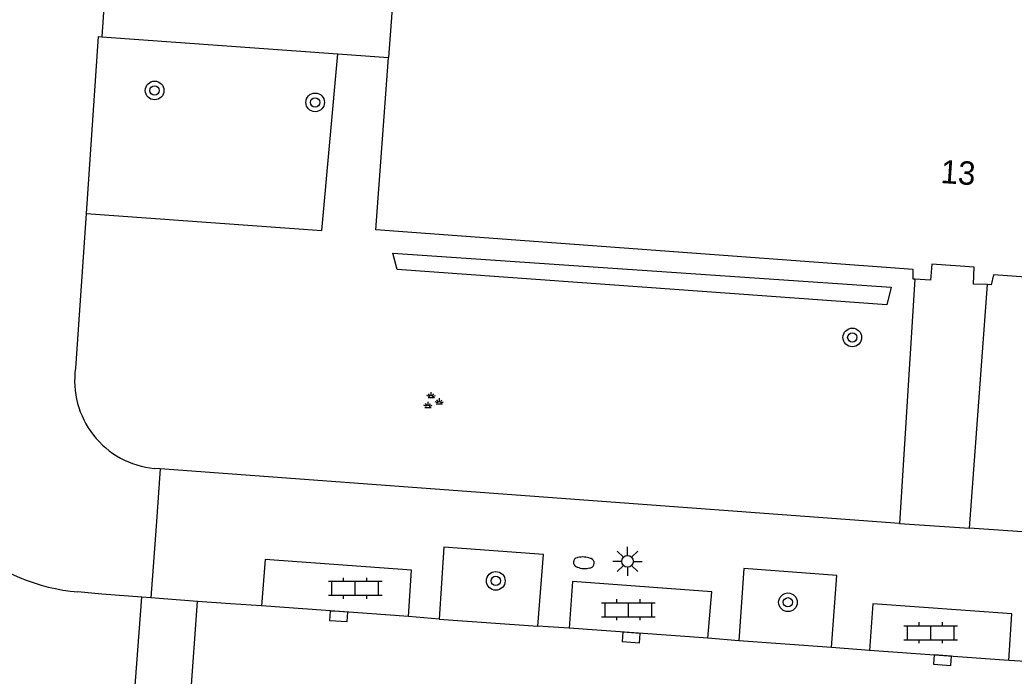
# Model space of a CAD drawing. Extents: x 132994 to 136000, y 393499 to 395512.
# Drawn here: x 133527.77 to 133570.39, y 395179.55 to 395207.69 of the extents above; entities that cross this region are included whole.
import ezdxf

# ---------------------------------------------------------------- set-up
doc = ezdxf.new("R2010")
doc.units = 0
for name, color, linetype in [('gg-afsc-hekwerk', 7, 'Continuous'), ('gg-anno-huisnummerreeks BGT', 7, 'Continuous'), ('gg-bbg-hoofdgebouw', 7, 'Continuous'), ('gg-knt-verharding', 7, 'Continuous'), ('gt-grn-groengrens', 7, 'Continuous'), ('gt-grn-weggrens', 7, 'Continuous'), ('gt-symb-boom', 7, 'Continuous'), ('gt-symb-brandkraan', 7, 'Continuous'), ('gt-symb-groenvak', 7, 'Continuous'), ('gt-symb-klinker verharding', 7, 'Continuous'), ('gt-symb-kolk', 7, 'Continuous'), ('gt-symb-lichtmast', 7, 'Continuous')]:
    doc.layers.add(name, color=color, linetype=linetype)

# ---------------------------------------------------------------- blocks, each defined once
blk = doc.blocks.new('gt0-BOOM')
at = {"layer": 'gt-symb-boom'}
for radius in [0.4, 0.2]:
    blk.add_circle((0, 0), radius, dxfattribs=at)
blk = doc.blocks.new('gt0-KL1')
at = {"layer": 'gt-symb-klinker verharding'}
for p, q in [((-0.5, 0.3), (-0.5, 0.45)), ((0.5, 0.3), (0.5, 0.45)), ((-1.15, 0.3), (1.15, 0.3)), ((-1, -0.3), (-1, 0.3)), ((0, -0.3), (0, 0.3)), ((1, -0.3), (1, 0.3)), ((-1.15, -0.3), (1.15, -0.3)), ((-0.5, -0.45), (-0.5, -0.3)), ((0.5, -0.45), (0.5, -0.3))]:
    blk.add_line(p, q, dxfattribs=at)
blk = doc.blocks.new('gt0-GRVAK')
at = {"layer": 'gt-symb-groenvak'}
for p, q in [((-0.11, 0.189), (-0.228, 0.24)), ((-0.182, 0.153), (0.088, 0.153)), ((-0.091, 0.211), (-0.156, 0.322)), ((-0.047, 0.214), (-0.047, 0.393)), ((-0.004, 0.211), (0.061, 0.322)), ((0.015, 0.189), (0.133, 0.24)), ((0.262, -0.052), (0.197, 0.059)), ((0.305, -0.049), (0.305, 0.13)), ((0.349, -0.052), (0.414, 0.059)), ((-0.245, -0.228), (-0.363, -0.177)), ((-0.318, -0.264), (-0.047, -0.264)), ((-0.226, -0.206), (-0.291, -0.095)), ((-0.183, -0.203), (-0.183, -0.024)), ((-0.139, -0.206), (-0.074, -0.095)), ((-0.12, -0.228), (-0.002, -0.177)), ((0.243, -0.074), (0.125, -0.023)), ((0.17, -0.11), (0.441, -0.11)), ((0.368, -0.074), (0.486, -0.023))]:
    blk.add_line(p, q, dxfattribs=at)
blk = doc.blocks.new('gt0-BR')
at = {"layer": 'gt-symb-brandkraan'}
for centre, radius, start, end in [((-0.244, 0), 0.206, 107.5669, 252.4331), ((0.599, -2.664), 3, 106.892, 107.5669), ((0, -0.691), 0.938, 73.108, 106.892), ((-0.599, -2.664), 3, 72.4331, 73.108), ((0.244, 0), 0.206, 287.567, 72.4331), ((0.599, 2.664), 3, 252.4331, 253.108), ((0, 0.691), 0.938, 253.108, 286.8921), ((-0.599, 2.664), 3, 286.8921, 287.567)]:
    blk.add_arc(centre, radius, start, end, dxfattribs=at)
blk = doc.blocks.new('gt0-LMAST')
at = {"layer": 'gt-symb-lichtmast'}
for p, q in [((-0.182, 0.173), (-0.447, 0.438)), ((-0.005, 0.246), (-0.005, 0.621)), ((0.172, 0.173), (0.437, 0.438)), ((-0.255, -0.004), (-0.63, -0.004)), ((-0.182, -0.181), (-0.447, -0.446)), ((-0.005, -0.254), (-0.005, -0.629)), ((0.437, -0.446), (0.172, -0.181)), ((0.245, -0.004), (0.62, -0.004))]:
    blk.add_line(p, q, dxfattribs=at)
blk.add_circle((-0.005, -0.004), 0.25, dxfattribs=at)
blk = doc.blocks.new('gt0-KOLK')
at = {"layer": 'gt-symb-kolk'}
blk.add_lwpolyline([(0, 0), (0.375, 0), (0.375, 0.4), (-0.375, 0.4), (-0.375, 0), (0, 0)], dxfattribs=at)

msp = doc.modelspace()

# ---------------------------------------------------------------- linework, layer by layer
at = {"layer": 'gg-afsc-hekwerk'}
for p, q in [((133531.518, 395210.289), (133531.278, 395206.96)), ((133531.128, 395206.971), (133531.278, 395206.96)), ((133531.278, 395206.96), (133541.398, 395206.228)), ((133541.398, 395206.228), (133543.578, 395206.07))]:
    msp.add_line(p, q, dxfattribs=at)
at = {"layer": 'gg-bbg-hoofdgebouw'}
for points in [[(133593.173, 395204.128), (133593.341, 395206.522), (133592.992, 395206.546), (133595.573, 395213.761), (133599.21, 395212.498), (133604.377, 395227.376), (133593.561, 395231.132), (133588.394, 395216.254), (133589.452, 395215.887), (133586.366, 395207.028), (133543.878, 395210.109), (133543.578, 395206.07)], [(133566.127, 395196.566), (133566.06, 395196.57), (133566.06, 395196.99), (133543.03, 395198.69), (133543.578, 395206.07)], [(133569.244, 395196.334), (133568.65, 395196.35), (133568.67, 395197.09), (133566.86, 395197.21), (133566.81, 395196.52), (133566.127, 395196.566)], [(133592.54, 395195.1), (133569.51, 395196.75), (133569.4, 395196.33), (133569.244, 395196.334)]]:
    msp.add_lwpolyline(points, dxfattribs=at)
at = {"layer": 'gg-knt-verharding'}
for p, q in [((133531.128, 395206.971), (133530.609, 395199.39)), ((133530.609, 395199.39), (133530.155, 395192.759)), ((133566.127, 395196.566), (133565.476, 395186.097)), ((133568.473, 395185.893), (133569.244, 395196.334)), ((133533.789, 395188.433), (133533.533, 395188.452)), ((133565.476, 395186.097), (133533.789, 395188.433)), ((133533.608, 395185.977), (133533.384, 395182.909)), ((133594.453, 395184.04), (133568.473, 395185.893)), ((133532.536, 395176.783), (133532.994, 395182.938)), ((133533.384, 395182.909), (133532.994, 395182.938)), ((133535.378, 395182.752), (133533.384, 395182.909)), ((133534.953, 395176.61), (133535.378, 395182.752)), ((133536.799, 395182.644), (133535.378, 395182.752)), ((133538.131, 395182.561), (133536.799, 395182.644)), ((133544.428, 395182.112), (133538.131, 395182.561)), ((133545.744, 395181.999), (133544.428, 395182.112)), ((133545.744, 395181.999), (133549.975, 395181.698)), ((133551.31, 395181.607), (133549.975, 395181.698)), ((133557.261, 395181.176), (133551.31, 395181.607)), ((133558.582, 395181.069), (133557.261, 395181.176)), ((133562.56, 395180.778), (133558.582, 395181.069)), ((133564.195, 395180.652), (133562.56, 395180.778)), ((133570.161, 395180.227), (133564.195, 395180.652)), ((133571.761, 395180.123), (133570.161, 395180.227))]:
    msp.add_line(p, q, dxfattribs=at)
for points in [[(133549.975, 395181.698), (133550.216, 395184.771), (133545.947, 395185.083), (133545.744, 395181.999)], [(133544.428, 395182.112), (133544.559, 395184.096), (133538.278, 395184.556), (133538.131, 395182.561)], [(133562.56, 395180.778), (133562.785, 395183.859), (133558.808, 395184.16), (133558.582, 395181.069)], [(133557.261, 395181.176), (133557.427, 395183.163), (133551.461, 395183.602), (133551.31, 395181.607)], [(133532.994, 395182.938), (133531.287, 395183.065), (133530.261, 395183.165)], [(133570.161, 395180.227), (133570.292, 395182.223), (133564.332, 395182.647), (133564.195, 395180.652)]]:
    msp.add_lwpolyline(points, dxfattribs=at)
for centre, radius, start, end in [((133533.903, 395192.22), 3.786, 171.8213, 264.3933), ((133530.886, 395191.102), 7.961, 192.7317, 265.4945)]:
    msp.add_arc(centre, radius, start, end, dxfattribs=at)
at = {"layer": 'gt-grn-groengrens'}
for points in [[(133530.609, 395199.39), (133540.711, 395198.657), (133541.398, 395206.228)], [(133565.125, 395196.219), (133564.935, 395195.473), (133554.441, 395196.225), (133543.948, 395196.977), (133543.764, 395197.682), (133554.444, 395196.95), (133565.125, 395196.219)]]:
    msp.add_lwpolyline(points, dxfattribs=at)
at = {"layer": 'gt-grn-weggrens'}
for p, q in [((133533.789, 395188.433), (133533.608, 395185.977)), ((133565.476, 395186.097), (133568.473, 395185.893))]:
    msp.add_line(p, q, dxfattribs=at)

# ---------------------------------------------------------------- block references
at = {"layer": 'gt-symb-boom'}
for p, rotation in [((133533.546, 395204.659), 85.75513794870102), ((133540.427, 395204.148), 85.75513794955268), ((133563.453, 395194.071), 85.75513794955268)]:
    msp.add_blockref('gt0-BOOM', p, dxfattribs=dict(at, rotation=rotation))
for p in [(133548.169, 395183.634), (133560.693, 395182.715)]:
    msp.add_blockref('gt0-BOOM', p, dxfattribs=at)
at = {"layer": 'gt-symb-brandkraan', "rotation": 176.21640974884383}
msp.add_blockref('gt0-BR', (133551.945, 395184.411), dxfattribs=at)
at = {"layer": 'gt-symb-groenvak'}
msp.add_blockref('gt0-GRVAK', (133545.448, 395191.338), dxfattribs=at)
at = {"layer": 'gt-symb-klinker verharding'}
for p in [(133542.149, 395183.317), (133553.856, 395182.396), (133566.814, 395181.41)]:
    msp.add_blockref('gt0-KL1', p, dxfattribs=at)
at = {"layer": 'gt-symb-kolk'}
for p, rotation in [((133541.447, 395182.316), 176.10210376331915), ((133553.991, 395181.405), 175.98782884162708), ((133567.33, 395180.437), 175.75513795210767)]:
    msp.add_blockref('gt0-KOLK', p, dxfattribs=dict(at, rotation=rotation))
at = {"layer": 'gt-symb-lichtmast'}
msp.add_blockref('gt0-LMAST', (133553.821, 395184.476), dxfattribs=at)

# ---------------------------------------------------------------- texts
at = {"layer": 'gg-anno-huisnummerreeks BGT'}
msp.add_text('13', height=1, rotation=356.2, dxfattribs=at).set_placement((133567.213, 395200.694))

doc.saveas('drawing.dxf')
